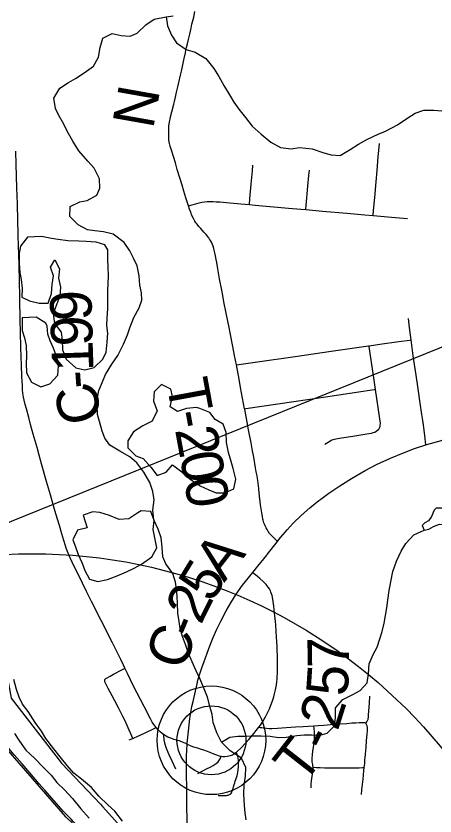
# Model space of a CAD drawing. Extents: x -87 to 2145, y -2128 to 440.
# Drawn here: x 236.31 to 251.46, y 131.72 to 160.64 of the extents above; entities that cross this region are included whole.
import ezdxf

# ---------------------------------------------------------------- set-up
doc = ezdxf.new("R2010")
doc.units = 0
for name, color, linetype in [('Default', 7, 'Continuous'), ('GM_X_City_Street', 7, 'Continuous'), ('GM_X_County_Road', 7, 'Continuous'), ('GM_X_County_Road_Text', 7, 'Continuous'), ('GM_X_Major_River', 7, 'Continuous'), ('GM_X_Minor_Lake', 7, 'Continuous'), ('GM_X_Minor_River', 7, 'Continuous'), ('GM_X_Rail_Line', 7, 'Continuous'), ('GM_X_State_Route', 7, 'Continuous'), ('GM_X_Township', 7, 'Continuous'), ('GM_X_Township_Road', 7, 'Continuous'), ('GM_X_Township_Road_Text', 7, 'Continuous'), ('GM_X_Township_Text', 7, 'Continuous'), ('GM_X_Unincorporated', 7, 'Continuous'), ('GM_X_Unincorporated_Location', 7, 'Continuous')]:
    doc.layers.add(name, color=color, linetype=linetype)

msp = doc.modelspace()

# ---------------------------------------------------------------- linework, layer by layer
at = {"layer": 'Default'}
msp.add_line((230.569, 140.125), (469.957, 236.987), dxfattribs=at)
msp.add_circle((236.895, 122.092), 19.11, dxfattribs=at)
at = {"layer": 'GM_X_City_Street'}
for points in [[(244.277, 148.028), (244.96, 148.127), (246.49, 148.348), (247.703, 148.523), (248.549, 148.644), (249.046, 148.716), (249.072, 148.719), (249.461, 148.774), (250.153, 148.871), (250.549, 148.926), (250.59, 148.935)], [(247.472, 145.161), (247.65, 145.272), (247.708, 145.303), (247.778, 145.334), (247.873, 145.357), (248.074, 145.389), (248.486, 145.455), (248.853, 145.509), (249.069, 145.547), (249.157, 145.563), (249.226, 145.579), (249.284, 145.599), (249.334, 145.626), (249.383, 145.664), (249.421, 145.708), (249.45, 145.754), (249.468, 145.8), (249.479, 145.847), (249.484, 145.921), (249.479, 145.987), (249.466, 146.081), (249.306, 147.141), (249.27, 147.388), (249.196, 147.884), (249.113, 148.441), (249.076, 148.688), (249.072, 148.719)], [(244.576, 146.44), (244.613, 146.446), (246.355, 146.707), (247.346, 146.851), (249.255, 147.133), (249.306, 147.141)]]:
    msp.add_lwpolyline(points, dxfattribs=at)
at = {"layer": 'GM_X_County_Road'}
msp.add_line((245.391, 141.171), (245.759, 141.644), dxfattribs=at)
for points in [[(240.25, 137.066), (240.209, 137.152), (240.096, 137.384), (239.993, 137.593), (239.8, 137.976), (239.392, 138.785), (239.272, 139.022), (239.109, 139.345), (239.046, 139.474), (238.962, 139.644), (238.864, 139.838), (238.71, 140.142), (238.497, 140.583), (238.393, 140.786), (238.337, 140.901), (238.264, 141.052), (238.216, 141.165), (238.168, 141.286), (238.129, 141.4), (238.099, 141.488), (238.038, 141.684), (237.968, 141.923), (237.881, 142.216), (237.755, 142.641), (237.669, 142.935), (237.554, 143.333), (237.415, 143.814), (237.238, 144.447), (237.149, 144.768), (237.072, 145.041), (236.935, 145.529), (236.838, 145.876), (236.771, 146.124), (236.689, 146.435), (236.645, 146.599), (236.606, 146.753), (236.582, 146.866), (236.563, 146.999), (236.552, 147.131), (236.543, 147.268), (236.527, 147.616), (236.513, 148.018), (236.493, 148.641), (236.475, 149.217), (236.465, 149.627), (236.449, 150.439), (236.437, 151.117), (236.409, 152.071), (236.403, 152.281), (236.391, 152.768), (236.379, 153.233), (236.361, 153.843), (236.345, 154.421), (236.322, 155.275), (236.309, 155.751)], [(251.13, 145.142), (251.159, 145.152), (251.648, 145.285), (251.717, 145.304)], [(247.33, 143.178), (247.618, 143.391), (248.01, 143.658), (248.44, 143.926), (248.936, 144.211), (249.342, 144.422), (249.845, 144.656), (250.313, 144.85), (250.712, 144.999), (251.13, 145.142)], [(245.759, 141.644), (245.816, 141.718), (246.11, 142.068), (246.334, 142.309), (246.615, 142.581), (246.933, 142.863), (247.263, 143.129), (247.33, 143.178)], [(244.87, 140.527), (245.055, 140.758), (245.375, 141.151), (245.391, 141.171)], [(242.713, 135.856), (242.857, 136.503), (242.889, 136.631), (242.919, 136.735), (242.959, 136.858), (243.044, 137.109), (243.066, 137.172), (243.32, 137.876), (243.44, 138.17), (243.574, 138.47), (243.713, 138.759), (243.908, 139.143), (244.073, 139.432), (244.268, 139.742), (244.504, 140.071), (244.87, 140.527)], [(241.374, 134.918), (241.297, 135.031), (241.238, 135.118), (241.171, 135.234), (240.941, 135.678), (240.563, 136.415), (240.346, 136.869), (240.25, 137.066)], [(242.5, 134.32), (242.502, 134.356), (242.542, 134.792), (242.598, 135.243), (242.673, 135.675), (242.713, 135.856)], [(241.643, 134.671), (241.531, 134.755), (241.451, 134.832), (241.374, 134.918)], [(242.5, 134.32), (242.449, 134.341), (242.334, 134.389), (242.245, 134.422), (242.126, 134.458), (242.014, 134.492), (241.909, 134.531), (241.804, 134.576), (241.734, 134.611), (241.643, 134.671)], [(242.496, 131.119), (242.483, 132.56), (242.478, 133.407), (242.478, 133.886), (242.5, 134.32)]]:
    msp.add_lwpolyline(points, dxfattribs=at)
at = {"layer": 'GM_X_Major_River'}
for points in [[(240.164, 131.54), (239.887, 131.893), (239.629, 132.126), (239.311, 132.44), (239.044, 132.753), (238.676, 133.057), (238.408, 133.27), (238.16, 133.553), (237.903, 133.866), (237.685, 134.148), (237.389, 134.522), (237.231, 134.794), (237.004, 135.106), (236.758, 135.499), (236.55, 135.762), (236.423, 136.023), (236.335, 136.294), (236.229, 136.656)], [(236.257, 134.704), (236.435, 134.422), (236.672, 134.099), (236.979, 133.816), (237.297, 133.482), (237.584, 133.199), (237.792, 132.936), (238.06, 132.673), (238.357, 132.35), (238.654, 131.986), (238.961, 131.643)]]:
    msp.add_lwpolyline(points, dxfattribs=at)
at = {"layer": 'GM_X_Minor_Lake'}
for points in [[(236.728, 152.649), (236.472, 152.314), (236.429, 152.065), (236.423, 151.687), (236.449, 151.368), (236.495, 151.108), (236.531, 150.799), (236.526, 150.47), (236.795, 150.347), (237.145, 150.252), (237.476, 150.258), (237.591, 150.605), (237.616, 150.933), (237.671, 151.251), (237.565, 151.561), (237.719, 151.828), (237.885, 151.497), (237.85, 151.159), (237.925, 150.839), (237.9, 150.511), (237.765, 150.174), (237.65, 149.867), (237.706, 149.527), (237.942, 149.215), (237.978, 148.916), (237.993, 148.577), (238.128, 148.236), (238.475, 147.923), (238.805, 147.849), (239.137, 147.934), (239.452, 148.228), (239.566, 148.486), (239.612, 148.854), (239.626, 149.173), (239.6, 149.452), (239.604, 149.731), (239.629, 150.059), (239.633, 150.308), (239.628, 150.707), (239.642, 150.976), (239.656, 151.234), (239.641, 151.573), (239.635, 151.822), (239.63, 152.191)], [(239.63, 152.191), (239.522, 152.362), (239.213, 152.466), (238.852, 152.491), (238.581, 152.494), (238.19, 152.509), (237.84, 152.564), (237.59, 152.597), (237.23, 152.662), (236.728, 152.649)], [(237.433, 149.421), (237.395, 149.531), (237.047, 149.755), (236.537, 149.724)], [(236.537, 149.724), (236.539, 149.264), (236.615, 149.004), (236.681, 148.724), (236.696, 148.346), (236.682, 148.087), (236.697, 147.738), (236.872, 147.397), (237.211, 147.233), (237.534, 147.338), (237.819, 147.653), (237.854, 147.991), (237.798, 148.271), (237.673, 148.631), (237.546, 148.892), (237.459, 149.142), (237.433, 149.421)], [(242.956, 146.449), (242.837, 146.49), (242.475, 146.445), (242.153, 146.34), (241.884, 146.513), (241.97, 146.88), (241.903, 147.15), (241.575, 147.314), (241.3, 147.048), (241.285, 146.71), (241.411, 146.369), (241.235, 145.993)], [(241.235, 145.993), (240.891, 145.828), (240.557, 145.603), (240.352, 145.277), (240.358, 145.028), (240.645, 144.745), (240.904, 144.642), (241.191, 144.33), (241.417, 144.028), (241.74, 144.153), (241.974, 144.409), (242.301, 144.166), (242.608, 143.893), (242.966, 143.659), (243.285, 143.505), (243.544, 143.402), (243.865, 143.398), (244.188, 143.544), (244.253, 143.901), (244.159, 144.281), (244.092, 144.541), (243.996, 144.861), (243.921, 145.221), (243.907, 145.58), (243.801, 145.89), (243.512, 146.053), (243.315, 146.305), (242.956, 146.449)], [(251.066, 142.053), (251.227, 142.091), (251.399, 142.189), (251.621, 142.276), (251.761, 142.264), (251.882, 142.333), (251.795, 142.513), (251.896, 142.601), (251.849, 142.781), (251.679, 142.853), (251.499, 142.845), (251.427, 142.776)], [(238.889, 142.14), (238.536, 142.055), (238.371, 141.698), (238.457, 141.448), (238.554, 141.178), (238.7, 140.857), (238.806, 140.596), (238.972, 140.285), (239.272, 140.202), (239.614, 140.267), (239.967, 140.402), (240.31, 140.547), (240.582, 140.682), (240.845, 140.828), (241.22, 141.092), (241.405, 141.409), (241.34, 141.719), (241.275, 142.078), (241.309, 142.407), (241.184, 142.727), (240.833, 142.752)], [(240.833, 142.752), (240.712, 142.684), (240.388, 142.459), (240.036, 142.443), (239.687, 142.578), (239.338, 142.692), (239.088, 142.715), (238.735, 142.59), (238.889, 142.14)], [(251.427, 142.776), (251.334, 142.548), (251.221, 142.39), (251.09, 142.322), (250.988, 142.224), (251.066, 142.053)]]:
    msp.add_lwpolyline(points, dxfattribs=at)
at = {"layer": 'GM_X_Minor_River'}
for points in [[(238.363, 156.114), (238.167, 156.475), (238.041, 156.726), (237.855, 157.037), (237.738, 157.298), (237.683, 157.667), (237.899, 158.023), (238.213, 158.228), (238.466, 158.384), (238.78, 158.579), (239.114, 158.824), (239.299, 159.15), (239.355, 159.498), (239.45, 159.835), (239.783, 160.01), (240.113, 159.936), (240.434, 159.912), (240.696, 160.018), (241.001, 160.313), (241.305, 160.518), (241.738, 160.612), (241.989, 160.638)], [(241.738, 160.612), (241.783, 160.282), (241.929, 159.942), (242.115, 159.67), (242.463, 159.427), (242.792, 159.333), (243.17, 159.098), (243.466, 158.736), (243.642, 158.445), (243.828, 158.123), (244.034, 157.792), (244.19, 157.521), (244.367, 157.27), (244.603, 156.968), (244.85, 156.656), (245.176, 156.362), (245.523, 156.079), (245.871, 155.885), (246.252, 155.831), (246.563, 155.887), (247.014, 155.831), (247.443, 155.686), (247.703, 155.623), (248.033, 155.599), (248.388, 155.814), (248.691, 156.009), (249.015, 156.185), (249.398, 156.369), (249.661, 156.475), (250.095, 156.709), (250.47, 156.954), (250.743, 157.13), (251.046, 157.235), (251.417, 157.231), (251.697, 157.207)], [(244.636, 131.578), (244.6, 131.837), (244.574, 132.107), (244.55, 132.516), (244.564, 132.845), (244.609, 133.163), (244.614, 133.472), (244.458, 133.813), (244.051, 134.078), (243.744, 134.391), (243.569, 134.732), (243.444, 135.102), (243.398, 135.392), (243.331, 135.642), (243.236, 136.012), (243.091, 136.383), (242.955, 136.693), (242.829, 136.974), (242.683, 137.295), (242.557, 137.576), (242.442, 137.916), (242.335, 138.206), (242.249, 138.497), (242.213, 138.756), (242.167, 139.056), (242.152, 139.405), (242.136, 139.664), (242.11, 139.924), (242.073, 140.173), (241.977, 140.483), (241.732, 140.835), (241.615, 141.086), (241.6, 141.435), (241.555, 141.774), (241.449, 142.085), (241.293, 142.425), (241.258, 142.775), (241.304, 143.153), (241.258, 143.452), (241.153, 143.782), (240.937, 144.154), (240.681, 144.486), (240.424, 144.699), (240.066, 144.903), (239.708, 145.127), (239.521, 145.378), (239.424, 145.629), (239.329, 145.979), (239.263, 146.238), (239.247, 146.567), (239.261, 146.846), (239.305, 147.105), (239.44, 147.412), (239.544, 147.679), (239.77, 148.055), (239.996, 148.371), (240.202, 148.776), (240.347, 149.113), (240.431, 149.371), (240.567, 149.738), (240.763, 150.094), (240.857, 150.362), (240.851, 150.631), (240.785, 150.911), (240.759, 151.25), (240.694, 151.609), (240.558, 151.89), (240.422, 152.151), (240.225, 152.452), (239.828, 152.746), (239.479, 152.831), (239.158, 152.875), (238.898, 152.908), (238.56, 153.092), (238.263, 153.395), (238.268, 153.754), (238.622, 153.918), (238.883, 153.974), (239.237, 154.159), (239.341, 154.417), (239.326, 154.746), (239.141, 155.137), (238.914, 155.389), (238.578, 155.762), (238.363, 156.114)], [(243.744, 134.391), (244.038, 134.576), (244.329, 134.612), (244.58, 134.609), (244.871, 134.615), (245.172, 134.622), (245.503, 134.607), (245.803, 134.564), (246.074, 134.57), (246.456, 134.635), (246.727, 134.652), (246.988, 134.659), (247.308, 134.645), (247.56, 134.711), (247.825, 134.977), (247.859, 135.286), (247.854, 135.635), (248.129, 135.93), (248.483, 136.115), (248.756, 136.262), (249, 136.538), (249.055, 136.856), (249.08, 137.224), (249.226, 137.561), (249.37, 137.829), (249.465, 138.127), (249.549, 138.385), (249.623, 138.693), (249.712, 139.25), (249.746, 139.528), (249.801, 139.867), (249.931, 140.563), (250.067, 140.93), (250.233, 141.296), (250.397, 141.573), (250.692, 141.889), (251.066, 142.053)]]:
    msp.add_lwpolyline(points, dxfattribs=at)
at = {"layer": 'GM_X_Rail_Line'}
msp.add_lwpolyline([(217.994, 163.659), (219.01, 157.944), (221.232, 151.538), (222.006, 150.277), (223.319, 148.869), (228.302, 144.967), (229.376, 143.229), (232.187, 138.672), (233.895, 137.336), (235.198, 135.023), (238.1, 131.688), (239.758, 130.219), (241.534, 128.666), (242.477, 128.087), (242.454, 117.435)], dxfattribs=at)
at = {"layer": 'GM_X_State_Route'}
msp.add_lwpolyline([(238.466, 131.443), (238.383, 131.523), (238.302, 131.602), (238.17, 131.741), (238.019, 131.898), (237.607, 132.365), (237.372, 132.639), (237.154, 132.884), (236.813, 133.281), (236.535, 133.608), (236.248, 133.935), (235.722, 134.544), (235.119, 135.237), (234.83, 135.572), (234.527, 135.919)], dxfattribs=at)
at = {"layer": 'GM_X_Township'}
msp.add_lwpolyline([(219.752, 161.559), (219.94, 159.632), (220.015, 158.028), (220.261, 156.87), (221.242, 153.944), (221.86, 152.357), (223.035, 150.592), (223.758, 149.811), (224.481, 149.031), (226.463, 147.509), (227.822, 146.67), (229.791, 146.125), (231.358, 145.624), (233.577, 144.348), (234.817, 143.147), (235.311, 141.926), (235.61, 140.739), (235.698, 139.191), (235.931, 137.112), (236.14, 135.982), (237.952, 133.637), (239.361, 132.15), (239.443, 132.067), (242.414, 128.761)], dxfattribs=at)
at = {"layer": 'GM_X_Township_Road'}
for points in [[(242.545, 153.778), (242.455, 154.064), (242.382, 154.304), (242.315, 154.527), (242.143, 155.094), (242.072, 155.328), (242.003, 155.557), (241.943, 155.752), (241.888, 155.934), (241.86, 156.031), (241.848, 156.091), (241.839, 156.155), (241.836, 156.196), (241.832, 156.285), (241.83, 156.347), (241.832, 156.446), (241.832, 156.51), (241.836, 156.587), (241.841, 156.662), (241.848, 156.728), (241.864, 156.811), (241.883, 156.906), (241.902, 156.993), (241.945, 157.171), (242.016, 157.455), (242.038, 157.545), (242.076, 157.707), (242.118, 157.885), (242.162, 158.073), (242.202, 158.239), (242.263, 158.502), (242.296, 158.644), (242.319, 158.749), (242.344, 158.877), (242.366, 158.99), (242.391, 159.106), (242.433, 159.305), (242.455, 159.4), (242.478, 159.5), (242.508, 159.63), (242.547, 159.793), (242.569, 159.885), (242.59, 159.976), (242.64, 160.195), (242.673, 160.339), (242.734, 160.6), (242.779, 160.799)], [(249.219, 153.427), (249.234, 153.609), (249.275, 154.081), (249.325, 154.646), (249.362, 155.056), (249.404, 155.544), (249.433, 155.894), (249.444, 156.034)], [(244.746, 153.82), (244.765, 154.036), (244.812, 154.559), (244.854, 155.04), (244.873, 155.25)], [(246.788, 153.641), (246.79, 153.662), (246.801, 153.787), (246.865, 154.49), (246.899, 154.868), (246.917, 155.067)], [(242.545, 153.778), (242.676, 153.815), (242.931, 153.887), (243.03, 153.909), (243.125, 153.924), (243.219, 153.932), (243.337, 153.936), (243.433, 153.935), (243.546, 153.926), (243.678, 153.915), (244.04, 153.882), (244.442, 153.846), (244.746, 153.82)], [(243.76, 150.673), (243.728, 150.844), (243.697, 151.014), (243.673, 151.141), (243.634, 151.36), (243.596, 151.574), (243.569, 151.729), (243.55, 151.841), (243.527, 151.963), (243.502, 152.073), (243.479, 152.173), (243.464, 152.236), (243.436, 152.324), (243.414, 152.377), (243.38, 152.458), (243.341, 152.523), (243.31, 152.573), (243.281, 152.619), (243.262, 152.647), (243.231, 152.682), (243.183, 152.739), (243.104, 152.827), (242.99, 152.953), (242.917, 153.033), (242.856, 153.108), (242.812, 153.166), (242.773, 153.221), (242.749, 153.268), (242.724, 153.316), (242.682, 153.402), (242.659, 153.461), (242.641, 153.507), (242.617, 153.572), (242.586, 153.658), (242.545, 153.778)], [(244.746, 153.82), (244.954, 153.801), (246.164, 153.695), (246.602, 153.657), (246.788, 153.641)], [(246.788, 153.641), (247.393, 153.589), (248.269, 153.514), (248.924, 153.454), (249.219, 153.427)], [(249.219, 153.427), (249.882, 153.367), (250.464, 153.314)], [(244.277, 148.028), (244.208, 148.365), (244.146, 148.694), (244.049, 149.18), (244.011, 149.374), (243.964, 149.613), (243.897, 149.953), (243.84, 150.244), (243.774, 150.6), (243.76, 150.673)], [(250.59, 148.935), (250.57, 149.102), (250.536, 149.383), (250.509, 149.601), (250.498, 149.698)], [(251.13, 145.142), (251.115, 145.243), (251.096, 145.367), (251.061, 145.664), (251.035, 145.861), (251.012, 146.017), (250.98, 146.232), (250.919, 146.64), (250.841, 147.165), (250.772, 147.654), (250.671, 148.359), (250.59, 148.935)], [(244.576, 146.44), (244.464, 147.021), (244.428, 147.214), (244.372, 147.507), (244.277, 148.028)], [(244.861, 144.926), (244.807, 145.214), (244.719, 145.685), (244.669, 145.955), (244.63, 146.156), (244.582, 146.413), (244.576, 146.44)], [(245.089, 143.558), (245.08, 143.654), (245.067, 143.755), (245.053, 143.844), (245.04, 143.922), (245.025, 144.017), (244.998, 144.158), (244.971, 144.311), (244.903, 144.694), (244.861, 144.926)], [(245.237, 142.449), (245.217, 142.544), (245.204, 142.61), (245.192, 142.682), (245.179, 142.757), (245.17, 142.82), (245.16, 142.897), (245.151, 142.967), (245.14, 143.081), (245.118, 143.283), (245.092, 143.535), (245.089, 143.558)], [(245.759, 141.644), (245.686, 141.716), (245.592, 141.809), (245.533, 141.867), (245.48, 141.93), (245.456, 141.96), (245.423, 142.005), (245.384, 142.072), (245.352, 142.135), (245.318, 142.207), (245.291, 142.271), (245.272, 142.321), (245.258, 142.363), (245.246, 142.414), (245.237, 142.449)], [(245.092, 134.933), (245.147, 135.009), (245.231, 135.134), (245.286, 135.224), (245.321, 135.288), (245.401, 135.45), (245.469, 135.592), (245.528, 135.731), (245.587, 135.888), (245.627, 136.032), (245.657, 136.136), (245.689, 136.279), (245.724, 136.467), (245.739, 136.575), (245.748, 136.668), (245.754, 136.765), (245.758, 136.866), (245.761, 136.978), (245.765, 137.1), (245.764, 137.227), (245.763, 137.383), (245.76, 137.552), (245.756, 137.674), (245.749, 137.822), (245.736, 138.035), (245.727, 138.183), (245.712, 138.406), (245.697, 138.621), (245.685, 138.765), (245.669, 138.95), (245.657, 139.063), (245.63, 139.302), (245.606, 139.469), (245.579, 139.626), (245.565, 139.695), (245.549, 139.75), (245.526, 139.813), (245.505, 139.862), (245.471, 139.928), (245.43, 139.993), (245.352, 140.093), (245.248, 140.193), (245.122, 140.303), (245.042, 140.373), (244.923, 140.48), (244.87, 140.527)], [(240.534, 134.527), (240.461, 134.686), (240.401, 134.827), (240.333, 134.997), (240.247, 135.183), (240.177, 135.321), (240.103, 135.464), (240.012, 135.635), (239.881, 135.883), (239.786, 136.061), (239.647, 136.331), (239.606, 136.407), (239.566, 136.475), (239.534, 136.545), (239.524, 136.574), (239.518, 136.595), (239.517, 136.624), (239.527, 136.652), (239.536, 136.669), (239.548, 136.681), (239.563, 136.694), (239.582, 136.706), (239.713, 136.782), (239.84, 136.85), (239.934, 136.9), (240.063, 136.967), (240.234, 137.058), (240.25, 137.066)], [(248.958, 135.061), (248.994, 135.124), (249.021, 135.169), (249.03, 135.192), (249.037, 135.212), (249.042, 135.237), (249.05, 135.297), (249.055, 135.379), (249.075, 135.651), (249.085, 135.813), (249.101, 136.059)], [(247.077, 134.984), (247.228, 134.994), (247.433, 135.008), (247.674, 135.027), (248.033, 135.053), (248.269, 135.071), (248.448, 135.085), (248.591, 135.095), (248.711, 135.102), (248.819, 135.104), (248.878, 135.102), (248.906, 135.098), (248.928, 135.09), (248.958, 135.061)], [(248.958, 135.061), (248.979, 135.019), (248.99, 134.995), (248.996, 134.974), (249.002, 134.947), (249.006, 134.912), (249.008, 134.887), (249.007, 134.856), (249.004, 134.799), (248.994, 134.684), (248.985, 134.574), (248.973, 134.444), (248.967, 134.372), (248.959, 134.279), (248.952, 134.191), (248.943, 134.084), (248.932, 133.95), (248.913, 133.742), (248.903, 133.634), (248.892, 133.532), (248.885, 133.47)], [(240.534, 134.527), (240.586, 134.549), (240.696, 134.597), (240.821, 134.652), (240.959, 134.718), (241.332, 134.898), (241.374, 134.918)], [(244.272, 134.023), (244.304, 134.049), (244.437, 134.171), (244.612, 134.353), (244.724, 134.482), (244.919, 134.711), (244.998, 134.812), (245.092, 134.933)], [(245.092, 134.933), (245.132, 134.926), (245.193, 134.916), (245.252, 134.906), (245.363, 134.894), (245.464, 134.888), (245.559, 134.89), (245.765, 134.897), (245.924, 134.906), (246.082, 134.916), (246.413, 134.941), (246.686, 134.958), (247.077, 134.984)], [(247.052, 133.485), (247.046, 133.536), (247.037, 133.58), (247.026, 133.63), (247.018, 133.68), (247.014, 133.724), (247.012, 133.771), (247.015, 133.827), (247.025, 133.926), (247.044, 134.074), (247.062, 134.196), (247.078, 134.3), (247.089, 134.387), (247.095, 134.456), (247.097, 134.608), (247.095, 134.759), (247.088, 134.885), (247.077, 134.984)], [(240.405, 134.472), (240.502, 134.514), (240.534, 134.527)], [(242.084, 133.412), (241.951, 133.707), (241.853, 133.934), (241.754, 134.163), (241.716, 134.269), (241.682, 134.398), (241.669, 134.486), (241.65, 134.622), (241.643, 134.671)], [(242.5, 134.32), (242.608, 134.271), (242.69, 134.237), (242.81, 134.195), (242.87, 134.18), (242.967, 134.153), (243.091, 134.114), (243.216, 134.071), (243.276, 134.045), (243.321, 134.026), (243.365, 134.007), (243.423, 133.983), (243.528, 133.943), (243.65, 133.902), (243.732, 133.885)], [(242.88, 133.264), (243.084, 133.369), (243.173, 133.413), (243.348, 133.504), (243.433, 133.551), (243.545, 133.617), (243.616, 133.674), (243.648, 133.718), (243.686, 133.783), (243.718, 133.853), (243.732, 133.885)], [(243.622, 132.462), (243.683, 132.462), (243.78, 132.463), (243.833, 132.463), (243.878, 132.464), (243.915, 132.466), (243.945, 132.47), (243.975, 132.476), (244.002, 132.483), (244.03, 132.494), (244.053, 132.507), (244.077, 132.528), (244.096, 132.555), (244.118, 132.598), (244.14, 132.659), (244.16, 132.723), (244.175, 132.781), (244.194, 132.855), (244.216, 132.923), (244.239, 132.985), (244.261, 133.046), (244.287, 133.113), (244.307, 133.178), (244.323, 133.238), (244.333, 133.293), (244.346, 133.404), (244.352, 133.482), (244.353, 133.536), (244.355, 133.59), (244.353, 133.664), (244.349, 133.732), (244.338, 133.82), (244.328, 133.869), (244.317, 133.914), (244.302, 133.954), (244.279, 134.007), (244.272, 134.023)], [(243.732, 133.885), (243.79, 133.878), (243.855, 133.878), (243.948, 133.887), (244.064, 133.912), (244.133, 133.937), (244.207, 133.977), (244.259, 134.013), (244.272, 134.023)], [(246.974, 132.741), (246.979, 132.815), (246.985, 132.887), (246.993, 132.982), (247.006, 133.094), (247.025, 133.221), (247.038, 133.33), (247.045, 133.4), (247.048, 133.439), (247.052, 133.485)], [(247.052, 133.485), (247.086, 133.483), (247.178, 133.476), (247.304, 133.472), (247.467, 133.468), (247.805, 133.461), (247.971, 133.464), (248.138, 133.467), (248.711, 133.469), (248.838, 133.47), (248.885, 133.47)], [(248.885, 133.47), (248.872, 133.366), (248.858, 133.201), (248.844, 133.053), (248.825, 132.859), (248.805, 132.664), (248.787, 132.494)]]:
    msp.add_lwpolyline(points, dxfattribs=at)
at = {"layer": 'GM_X_Township_Text'}
msp.add_lwpolyline([(219.752, 161.559), (219.94, 159.632), (220.015, 158.028), (220.261, 156.87), (221.242, 153.944), (221.86, 152.357), (223.035, 150.592), (223.758, 149.811), (224.481, 149.031), (226.463, 147.509), (227.822, 146.67), (229.791, 146.125), (231.358, 145.624), (233.577, 144.348), (234.817, 143.147), (235.311, 141.926), (235.61, 140.739), (235.698, 139.191), (235.931, 137.112), (236.14, 135.982), (237.952, 133.637), (239.361, 132.15), (239.443, 132.067), (242.414, 128.761)], dxfattribs=at)
at = {"layer": 'GM_X_Unincorporated'}
for radius in [1.964, 1.245]:
    msp.add_circle((243.375, 134.459), radius, dxfattribs=at)
at = {"layer": 'GM_X_Unincorporated_Location'}
msp.add_line((243.375, 134.459), (243.375, 134.459), dxfattribs=at)

# ---------------------------------------------------------------- texts
at = {"layer": 'GM_X_County_Road_Text'}
for s, rotation, p in [('9', 91.4787, (239.061, 149.634)), ('9', 91.6443, (239.088, 148.719)), ('1', 91.9181, (239.118, 147.805)), ('-', 94.1681, (239.162, 147.211)), ('C', 105.1551, (239.469, 146.106)), ('A', 52.1265, (243.835, 140.139)), ('5', 58.5266, (243.381, 139.394)), ('2', 63.6372, (242.991, 138.603)), ('-', 67.4566, (242.768, 138.064)), ('C', 70.4071, (242.366, 136.931))]:
    msp.add_text(s, height=1.5, rotation=rotation, dxfattribs=at).set_placement(p)
at = {"layer": 'GM_X_Township_Road_Text'}
for s, rotation, p in [('N', 79.9082, (241.269, 156.526)), ('T', 280.4762, (241.739, 147.399)), ('-', 280.448, (241.943, 146.296)), ('2', 280.4077, (242.055, 145.69)), ('0', 280.1862, (242.222, 144.783)), ('0', 279.3776, (242.384, 143.879)), ('7', 90.6164, (248.355, 137.079)), ('5', 86.1174, (248.288, 136.029)), ('2', 72.3941, (247.936, 134.764)), ('-', 63.5598, (247.567, 133.979)), ('T', 51.9352, (246.699, 132.816))]:
    msp.add_text(s, height=1.5, rotation=rotation, dxfattribs=at).set_placement(p)

doc.saveas('drawing.dxf')
